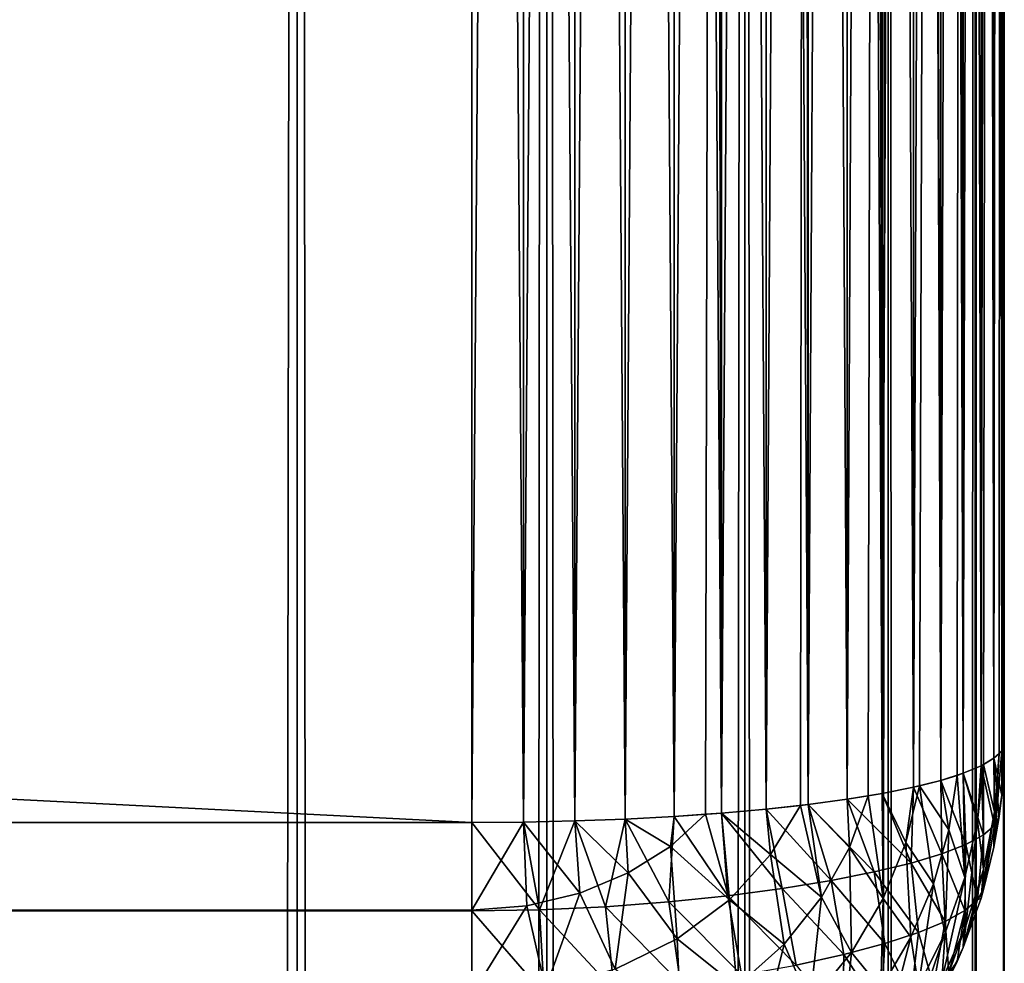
# Model space of a CAD drawing. Extents: x -265 to 265, y 0 to 1027.
# Tile 379 of 396: x 261.3 to 265, y 986.17 to 989.71. Entities that reach past the tile are written whole.
import ezdxf

# ---------------------------------------------------------------- set-up
doc = ezdxf.new("R2010")
doc.units = 0
doc.header["$LTSCALE"] = 65.185185
for name, color, linetype in [('1', 7, 'CONTINUOUS'), ('15', 7, 'CONTINUOUS'), ('17', 7, 'CONTINUOUS'), ('18', 7, 'CONTINUOUS'), ('19', 7, 'CONTINUOUS'), ('23', 7, 'CONTINUOUS'), ('247', 7, 'CONTINUOUS'), ('248', 7, 'CONTINUOUS'), ('4', 7, 'CONTINUOUS'), ('5', 7, 'CONTINUOUS'), ('7', 7, 'CONTINUOUS'), ('8', 7, 'CONTINUOUS')]:
    doc.layers.add(name, color=color, linetype=linetype)

msp = doc.modelspace()

# ---------------------------------------------------------------- linework, layer by layer
at = {"layer": '1', "color": 7, "linetype": 'CONTINUOUS'}
for points in [[(265, 987, 17), (265, 1013, 17), (265, 987, 23), (265, 987, 17)], [(265, 987, 23), (265, 1013, 17), (265, 1013, 23), (265, 987, 23)]]:
    msp.add_3dface(points, dxfattribs=at)
at = {"layer": '15', "color": 7, "linetype": 'CONTINUOUS'}
for points in [[(263, 1013.3, 25), (263, 986.7, 25), (263.1945, 986.7014, 24.9905), (263, 1013.3, 25)], [(263, 1013.3, 25), (263.1945, 986.7014, 24.9905), (263.1945, 1013.2986, 24.9905), (263, 1013.3, 25)], [(263.1945, 986.7014, 24.9905), (263.3875, 986.7057, 24.9621), (263.1945, 1013.2986, 24.9905), (263.1945, 986.7014, 24.9905)], [(263.1945, 1013.2986, 24.9905), (263.3875, 986.7057, 24.9621), (263.3875, 1013.2943, 24.9621), (263.1945, 1013.2986, 24.9905)], [(263.3875, 986.7057, 24.9621), (263.5768, 986.7127, 24.915), (263.3875, 1013.2943, 24.9621), (263.3875, 986.7057, 24.9621)], [(263.3875, 1013.2943, 24.9621), (263.5768, 986.7127, 24.915), (263.5768, 1013.2873, 24.915), (263.3875, 1013.2943, 24.9621)], [(263.5768, 986.7127, 24.915), (263.7608, 986.7226, 24.8497), (263.5768, 1013.2873, 24.915), (263.5768, 986.7127, 24.915)], [(263.5768, 1013.2873, 24.915), (263.7608, 986.7226, 24.8497), (263.7608, 1013.2774, 24.8497), (263.5768, 1013.2873, 24.915)], [(263.7608, 986.7226, 24.8497), (263.9377, 986.735, 24.7666), (263.7608, 1013.2774, 24.8497), (263.7608, 986.7226, 24.8497)], [(263.7608, 1013.2774, 24.8497), (263.9377, 986.735, 24.7666), (263.8774, 1013.2696, 24.7973), (263.7608, 1013.2774, 24.8497)], [(263.8774, 1013.2696, 24.7973), (263.9377, 986.735, 24.7666), (263.9377, 1013.265, 24.7666), (263.8774, 1013.2696, 24.7973)], [(263.9377, 986.735, 24.7666), (264.1058, 986.75, 24.6665), (263.9377, 1013.265, 24.7666), (263.9377, 986.735, 24.7666)], [(263.9377, 1013.265, 24.7666), (264.1058, 986.75, 24.6665), (264.1058, 1013.25, 24.6665), (263.9377, 1013.265, 24.7666)], [(264.1058, 986.75, 24.6665), (264.2635, 986.7675, 24.5503), (264.1058, 1013.25, 24.6665), (264.1058, 986.75, 24.6665)], [(264.1058, 1013.25, 24.6665), (264.2635, 986.7675, 24.5503), (264.2346, 1013.236, 24.5734), (264.1058, 1013.25, 24.6665)], [(264.2346, 1013.236, 24.5734), (264.2635, 986.7675, 24.5503), (264.2635, 1013.2325, 24.5503), (264.2346, 1013.236, 24.5734)], [(264.2635, 986.7675, 24.5503), (264.4093, 986.7871, 24.4191), (264.2635, 1013.2325, 24.5503), (264.2635, 986.7675, 24.5503)], [(264.2635, 1013.2325, 24.5503), (264.4093, 986.7871, 24.4191), (264.4093, 1013.2129, 24.4191), (264.2635, 1013.2325, 24.5503)], [(264.4093, 986.7871, 24.4191), (264.5417, 986.8089, 24.274), (264.4093, 1013.2129, 24.4191), (264.4093, 986.7871, 24.4191)], [(264.4093, 1013.2129, 24.4191), (264.5417, 986.8089, 24.274), (264.4889, 1013.2003, 24.3353), (264.4093, 1013.2129, 24.4191)], [(264.4889, 1013.2003, 24.3353), (264.5417, 986.8089, 24.274), (264.5417, 1013.1911, 24.274), (264.4889, 1013.2003, 24.3353)], [(264.5417, 986.8089, 24.274), (264.6594, 986.8325, 24.1164), (264.5417, 1013.1911, 24.274), (264.5417, 986.8089, 24.274)], [(264.5417, 1013.1911, 24.274), (264.6594, 986.8325, 24.1164), (264.6594, 1013.1675, 24.1164), (264.5417, 1013.1911, 24.274)], [(264.6594, 986.8325, 24.1164), (264.7611, 986.8578, 23.9478), (264.6594, 1013.1675, 24.1164), (264.6594, 986.8325, 24.1164)], [(264.6594, 1013.1675, 24.1164), (264.7611, 986.8578, 23.9478), (264.681, 1013.1625, 24.0837), (264.6594, 1013.1675, 24.1164)], [(264.681, 1013.1625, 24.0837), (264.7611, 986.8578, 23.9478), (264.7611, 1013.1422, 23.9478), (264.681, 1013.1625, 24.0837)], [(264.7611, 986.8578, 23.9478), (264.8459, 986.8845, 23.7698), (264.7611, 1013.1422, 23.9478), (264.7611, 986.8578, 23.9478)], [(264.7611, 1013.1422, 23.9478), (264.8459, 986.8845, 23.7698), (264.8232, 1013.1233, 23.8221), (264.7611, 1013.1422, 23.9478)], [(264.8232, 1013.1233, 23.8221), (264.8459, 986.8845, 23.7698), (264.8459, 1013.1155, 23.7698), (264.8232, 1013.1233, 23.8221)], [(264.8459, 986.8845, 23.7698), (264.9128, 986.9124, 23.5842), (264.8459, 1013.1155, 23.7698), (264.8459, 986.8845, 23.7698)], [(264.8459, 1013.1155, 23.7698), (264.9128, 986.9124, 23.5842), (264.9128, 1013.0876, 23.5842), (264.8459, 1013.1155, 23.7698)], [(264.9128, 986.9124, 23.5842), (264.9611, 986.9411, 23.3927), (264.9128, 1013.0876, 23.5842), (264.9128, 986.9124, 23.5842)], [(264.9128, 1013.0876, 23.5842), (264.9611, 986.9411, 23.3927), (264.9222, 1013.0828, 23.5523), (264.9128, 1013.0876, 23.5842)], [(264.9222, 1013.0828, 23.5523), (264.9611, 986.9411, 23.3927), (264.9611, 1013.0589, 23.3927), (264.9222, 1013.0828, 23.5523)], [(264.9611, 986.9411, 23.3927), (264.9902, 986.9704, 23.1973), (264.9611, 1013.0589, 23.3927), (264.9611, 986.9411, 23.3927)], [(264.9611, 1013.0589, 23.3927), (264.9902, 986.9704, 23.1973), (264.9807, 1013.0416, 23.2774), (264.9611, 1013.0589, 23.3927)], [(264.9807, 1013.0416, 23.2774), (264.9902, 986.9704, 23.1973), (264.9902, 1013.0296, 23.1973), (264.9807, 1013.0416, 23.2774)], [(265, 987, 23), (265, 1013, 23), (264.9902, 1013.0296, 23.1973), (265, 987, 23)], [(264.9902, 986.9704, 23.1973), (265, 987, 23), (264.9902, 1013.0296, 23.1973), (264.9902, 986.9704, 23.1973)]]:
    msp.add_3dface(points, dxfattribs=at)
at = {"layer": '17', "color": 7, "linetype": 'CONTINUOUS'}
for points in [[(263, 986.7, 15), (263, 1013.3, 15), (263.1945, 1013.2986, 15.0095), (263, 986.7, 15)], [(263.1945, 986.7014, 15.0095), (263, 986.7, 15), (263.1945, 1013.2986, 15.0095), (263.1945, 986.7014, 15.0095)], [(263.3875, 1013.2943, 15.0379), (263.1945, 986.7014, 15.0095), (263.1945, 1013.2986, 15.0095), (263.3875, 1013.2943, 15.0379)], [(263.3875, 986.7057, 15.0379), (263.1945, 986.7014, 15.0095), (263.3875, 1013.2943, 15.0379), (263.3875, 986.7057, 15.0379)], [(263.5768, 1013.2873, 15.085), (263.3875, 986.7057, 15.0379), (263.3875, 1013.2943, 15.0379), (263.5768, 1013.2873, 15.085)], [(263.5768, 986.7127, 15.085), (263.3875, 986.7057, 15.0379), (263.5768, 1013.2873, 15.085), (263.5768, 986.7127, 15.085)], [(263.7608, 1013.2774, 15.1503), (263.5768, 986.7127, 15.085), (263.5768, 1013.2873, 15.085), (263.7608, 1013.2774, 15.1503)], [(263.7608, 986.7226, 15.1503), (263.5768, 986.7127, 15.085), (263.7608, 1013.2774, 15.1503), (263.7608, 986.7226, 15.1503)], [(263.9377, 1013.265, 15.2334), (263.7608, 986.7226, 15.1503), (263.7608, 1013.2774, 15.1503), (263.9377, 1013.265, 15.2334)], [(263.8774, 986.7304, 15.2027), (263.7608, 986.7226, 15.1503), (263.9377, 1013.265, 15.2334), (263.8774, 986.7304, 15.2027)], [(263.9377, 986.735, 15.2334), (263.8774, 986.7304, 15.2027), (263.9377, 1013.265, 15.2334), (263.9377, 986.735, 15.2334)], [(264.1058, 1013.25, 15.3335), (263.9377, 986.735, 15.2334), (263.9377, 1013.265, 15.2334), (264.1058, 1013.25, 15.3335)], [(264.1058, 986.75, 15.3335), (263.9377, 986.735, 15.2334), (264.1058, 1013.25, 15.3335), (264.1058, 986.75, 15.3335)], [(264.2635, 1013.2325, 15.4497), (264.1058, 986.75, 15.3335), (264.1058, 1013.25, 15.3335), (264.2635, 1013.2325, 15.4497)], [(264.2346, 986.764, 15.4266), (264.1058, 986.75, 15.3335), (264.2635, 1013.2325, 15.4497), (264.2346, 986.764, 15.4266)], [(264.2635, 986.7675, 15.4497), (264.2346, 986.764, 15.4266), (264.2635, 1013.2325, 15.4497), (264.2635, 986.7675, 15.4497)], [(264.4093, 1013.2129, 15.5809), (264.2635, 986.7675, 15.4497), (264.2635, 1013.2325, 15.4497), (264.4093, 1013.2129, 15.5809)], [(264.4093, 986.7871, 15.5809), (264.2635, 986.7675, 15.4497), (264.4093, 1013.2129, 15.5809), (264.4093, 986.7871, 15.5809)], [(264.5417, 1013.1911, 15.726), (264.4093, 986.7871, 15.5809), (264.4093, 1013.2129, 15.5809), (264.5417, 1013.1911, 15.726)], [(264.4889, 986.7997, 15.6647), (264.4093, 986.7871, 15.5809), (264.5417, 1013.1911, 15.726), (264.4889, 986.7997, 15.6647)], [(264.5417, 986.8089, 15.726), (264.4889, 986.7997, 15.6647), (264.5417, 1013.1911, 15.726), (264.5417, 986.8089, 15.726)], [(264.6594, 1013.1675, 15.8836), (264.5417, 986.8089, 15.726), (264.5417, 1013.1911, 15.726), (264.6594, 1013.1675, 15.8836)], [(264.6594, 986.8325, 15.8836), (264.5417, 986.8089, 15.726), (264.6594, 1013.1675, 15.8836), (264.6594, 986.8325, 15.8836)], [(264.7611, 1013.1422, 16.0522), (264.6594, 986.8325, 15.8836), (264.6594, 1013.1675, 15.8836), (264.7611, 1013.1422, 16.0522)], [(264.681, 986.8375, 15.9163), (264.6594, 986.8325, 15.8836), (264.7611, 1013.1422, 16.0522), (264.681, 986.8375, 15.9163)], [(264.7611, 986.8578, 16.0522), (264.681, 986.8375, 15.9163), (264.7611, 1013.1422, 16.0522), (264.7611, 986.8578, 16.0522)], [(264.8459, 1013.1155, 16.2302), (264.7611, 986.8578, 16.0522), (264.7611, 1013.1422, 16.0522), (264.8459, 1013.1155, 16.2302)], [(264.8232, 986.8767, 16.1779), (264.7611, 986.8578, 16.0522), (264.8459, 1013.1155, 16.2302), (264.8232, 986.8767, 16.1779)], [(264.8459, 986.8845, 16.2302), (264.8232, 986.8767, 16.1779), (264.8459, 1013.1155, 16.2302), (264.8459, 986.8845, 16.2302)], [(264.9128, 1013.0876, 16.4158), (264.8459, 986.8845, 16.2302), (264.8459, 1013.1155, 16.2302), (264.9128, 1013.0876, 16.4158)], [(264.9128, 986.9124, 16.4158), (264.8459, 986.8845, 16.2302), (264.9128, 1013.0876, 16.4158), (264.9128, 986.9124, 16.4158)], [(264.9611, 1013.0589, 16.6073), (264.9128, 986.9124, 16.4158), (264.9128, 1013.0876, 16.4158), (264.9611, 1013.0589, 16.6073)], [(264.9222, 986.9172, 16.4477), (264.9128, 986.9124, 16.4158), (264.9611, 1013.0589, 16.6073), (264.9222, 986.9172, 16.4477)], [(264.9611, 986.9411, 16.6073), (264.9222, 986.9172, 16.4477), (264.9611, 1013.0589, 16.6073), (264.9611, 986.9411, 16.6073)], [(264.9902, 1013.0296, 16.8027), (264.9611, 986.9411, 16.6073), (264.9611, 1013.0589, 16.6073), (264.9902, 1013.0296, 16.8027)], [(264.9807, 986.9584, 16.7226), (264.9611, 986.9411, 16.6073), (264.9902, 1013.0296, 16.8027), (264.9807, 986.9584, 16.7226)], [(264.9902, 986.9704, 16.8027), (264.9807, 986.9584, 16.7226), (264.9902, 1013.0296, 16.8027), (264.9902, 986.9704, 16.8027)], [(265, 1013, 17), (264.9902, 986.9704, 16.8027), (264.9902, 1013.0296, 16.8027), (265, 1013, 17)], [(265, 1013, 17), (265, 987, 17), (264.9902, 986.9704, 16.8027), (265, 1013, 17)]]:
    msp.add_3dface(points, dxfattribs=at)
at = {"layer": '18', "color": 7, "linetype": 'CONTINUOUS'}
for points in [[(265, 987, 17), (265, 987, 23), (264.9902, 986.8027, 23.0296), (265, 987, 17)], [(264.9902, 986.8027, 16.9704), (265, 987, 17), (264.9902, 986.8027, 23.0296), (264.9902, 986.8027, 16.9704)], [(264.9611, 986.6073, 16.9411), (264.9902, 986.8027, 16.9704), (264.9611, 986.6073, 23.0589), (264.9611, 986.6073, 16.9411)], [(264.9611, 986.6073, 23.0589), (264.9902, 986.8027, 16.9704), (264.9807, 986.7226, 23.0416), (264.9611, 986.6073, 23.0589)], [(264.9807, 986.7226, 23.0416), (264.9902, 986.8027, 16.9704), (264.9902, 986.8027, 23.0296), (264.9807, 986.7226, 23.0416)], [(264.9128, 986.4158, 16.9124), (264.9611, 986.6073, 16.9411), (264.9128, 986.4158, 23.0876), (264.9128, 986.4158, 16.9124)], [(264.9128, 986.4158, 23.0876), (264.9611, 986.6073, 16.9411), (264.9222, 986.4477, 23.0828), (264.9128, 986.4158, 23.0876)], [(264.9222, 986.4477, 23.0828), (264.9611, 986.6073, 16.9411), (264.9611, 986.6073, 23.0589), (264.9222, 986.4477, 23.0828)], [(264.8459, 986.2302, 16.8845), (264.9128, 986.4158, 16.9124), (264.8459, 986.2302, 23.1155), (264.8459, 986.2302, 16.8845)], [(264.8459, 986.2302, 23.1155), (264.9128, 986.4158, 16.9124), (264.9128, 986.4158, 23.0876), (264.8459, 986.2302, 23.1155)], [(264.7611, 986.0522, 16.8578), (264.8459, 986.2302, 16.8845), (264.7611, 986.0522, 23.1422), (264.7611, 986.0522, 16.8578)], [(264.7611, 986.0522, 23.1422), (264.8459, 986.2302, 16.8845), (264.8232, 986.1779, 23.1233), (264.7611, 986.0522, 23.1422)], [(264.8232, 986.1779, 23.1233), (264.8459, 986.2302, 16.8845), (264.8459, 986.2302, 23.1155), (264.8232, 986.1779, 23.1233)]]:
    msp.add_3dface(points, dxfattribs=at)
at = {"layer": '19', "color": 7, "linetype": 'CONTINUOUS'}
for points in [[(264.9902, 986.9704, 16.8027), (265, 987, 17), (264.9902, 986.8027, 16.9704), (264.9902, 986.9704, 16.8027)], [(264.9807, 986.9584, 16.7226), (264.9902, 986.9704, 16.8027), (264.9611, 986.6073, 16.9411), (264.9807, 986.9584, 16.7226)], [(264.9902, 986.9704, 16.8027), (264.9902, 986.8027, 16.9704), (264.9611, 986.6073, 16.9411), (264.9902, 986.9704, 16.8027)], [(264.9611, 986.9411, 16.6073), (264.9807, 986.9584, 16.7226), (264.9637, 986.7401, 16.6881), (264.9611, 986.9411, 16.6073)], [(264.9807, 986.9584, 16.7226), (264.9611, 986.6073, 16.9411), (264.9637, 986.7401, 16.6881), (264.9807, 986.9584, 16.7226)], [(264.8459, 986.8845, 16.2302), (264.9128, 986.9124, 16.4158), (264.8992, 986.7046, 16.4094), (264.8459, 986.8845, 16.2302)], [(264.9128, 986.9124, 16.4158), (264.9222, 986.9172, 16.4477), (264.8992, 986.7046, 16.4094), (264.9128, 986.9124, 16.4158)], [(264.9222, 986.9172, 16.4477), (264.9222, 986.5236, 16.6529), (264.8992, 986.7046, 16.4094), (264.9222, 986.9172, 16.4477)], [(264.9222, 986.9172, 16.4477), (264.9611, 986.9411, 16.6073), (264.9637, 986.7401, 16.6881), (264.9222, 986.9172, 16.4477)], [(264.9222, 986.9172, 16.4477), (264.9637, 986.7401, 16.6881), (264.9222, 986.5236, 16.6529), (264.9222, 986.9172, 16.4477)], [(264.7611, 986.8578, 16.0522), (264.8232, 986.8767, 16.1779), (264.7915, 986.6723, 16.1341), (264.7611, 986.8578, 16.0522)], [(264.8232, 986.8767, 16.1779), (264.8512, 986.4931, 16.3695), (264.7915, 986.6723, 16.1341), (264.8232, 986.8767, 16.1779)], [(264.8232, 986.8767, 16.1779), (264.8459, 986.8845, 16.2302), (264.8512, 986.4931, 16.3695), (264.8232, 986.8767, 16.1779)], [(264.8459, 986.8845, 16.2302), (264.8992, 986.7046, 16.4094), (264.8512, 986.4931, 16.3695), (264.8459, 986.8845, 16.2302)], [(264.6594, 986.8325, 15.8836), (264.681, 986.8375, 15.9163), (264.63, 986.6247, 15.8604), (264.6594, 986.8325, 15.8836)], [(264.681, 986.8375, 15.9163), (264.7337, 986.4692, 16.0879), (264.63, 986.6247, 15.8604), (264.681, 986.8375, 15.9163)], [(264.681, 986.8375, 15.9163), (264.7611, 986.8578, 16.0522), (264.7915, 986.6723, 16.1341), (264.681, 986.8375, 15.9163)], [(264.681, 986.8375, 15.9163), (264.7915, 986.6723, 16.1341), (264.7337, 986.4692, 16.0879), (264.681, 986.8375, 15.9163)], [(264.4093, 986.7871, 15.5809), (264.4889, 986.7997, 15.6647), (264.4184, 986.6064, 15.603), (264.4093, 986.7871, 15.5809)], [(264.4889, 986.7997, 15.6647), (264.5456, 986.4147, 15.8016), (264.4184, 986.6064, 15.603), (264.4889, 986.7997, 15.6647)], [(264.4889, 986.7997, 15.6647), (264.5417, 986.8089, 15.726), (264.5456, 986.4147, 15.8016), (264.4889, 986.7997, 15.6647)], [(264.5417, 986.8089, 15.726), (264.6594, 986.8325, 15.8836), (264.63, 986.6247, 15.8604), (264.5417, 986.8089, 15.726)], [(264.5417, 986.8089, 15.726), (264.63, 986.6247, 15.8604), (264.5456, 986.4147, 15.8016), (264.5417, 986.8089, 15.726)], [(264.1058, 986.75, 15.3335), (264.2346, 986.764, 15.4266), (264.1224, 986.5791, 15.3549), (264.1058, 986.75, 15.3335)], [(264.2346, 986.764, 15.4266), (264.3134, 986.4194, 15.5395), (264.1224, 986.5791, 15.3549), (264.2346, 986.764, 15.4266)], [(264.2346, 986.764, 15.4266), (264.2635, 986.7675, 15.4497), (264.3134, 986.4194, 15.5395), (264.2346, 986.764, 15.4266)], [(264.2635, 986.7675, 15.4497), (264.4093, 986.7871, 15.5809), (264.4184, 986.6064, 15.603), (264.2635, 986.7675, 15.4497)], [(264.2635, 986.7675, 15.4497), (264.4184, 986.6064, 15.603), (264.3134, 986.4194, 15.5395), (264.2635, 986.7675, 15.4497)], [(263.7608, 986.7226, 15.1503), (263.8774, 986.7304, 15.2027), (263.746, 986.6101, 15.1482), (263.7608, 986.7226, 15.1503)], [(263.8774, 986.7304, 15.2027), (263.9678, 986.4095, 15.2855), (263.746, 986.6101, 15.1482), (263.8774, 986.7304, 15.2027)], [(263.8774, 986.7304, 15.2027), (263.9377, 986.735, 15.2334), (263.9678, 986.4095, 15.2855), (263.8774, 986.7304, 15.2027)], [(263.9377, 986.735, 15.2334), (264.1058, 986.75, 15.3335), (264.1224, 986.5791, 15.3549), (263.9377, 986.735, 15.2334)], [(263.9377, 986.735, 15.2334), (264.1224, 986.5791, 15.3549), (263.9678, 986.4095, 15.2855), (263.9377, 986.735, 15.2334)], [(264.9611, 986.6073, 16.9411), (264.9128, 986.4158, 16.9124), (264.9637, 986.7401, 16.6881), (264.9611, 986.6073, 16.9411)], [(264.9637, 986.7401, 16.6881), (264.9128, 986.4158, 16.9124), (264.9222, 986.5236, 16.6529), (264.9637, 986.7401, 16.6881)], [(263, 986.3703, 15.0323), (263, 986.7, 15), (263.1945, 986.7014, 15.0095), (263, 986.3703, 15.0323)], [(263, 986.3703, 15.0323), (263.1945, 986.7014, 15.0095), (263.2074, 986.3866, 15.0403), (263, 986.3703, 15.0323)], [(263.1945, 986.7014, 15.0095), (263.3875, 986.7057, 15.0379), (263.4057, 986.4344, 15.0638), (263.1945, 986.7014, 15.0095)], [(263.1945, 986.7014, 15.0095), (263.4057, 986.4344, 15.0638), (263.2074, 986.3866, 15.0403), (263.1945, 986.7014, 15.0095)], [(263.3875, 986.7057, 15.0379), (263.5768, 986.7127, 15.085), (263.5873, 986.5104, 15.1007), (263.3875, 986.7057, 15.0379)], [(263.3875, 986.7057, 15.0379), (263.5873, 986.5104, 15.1007), (263.4057, 986.4344, 15.0638), (263.3875, 986.7057, 15.0379)], [(263.5768, 986.7127, 15.085), (263.7608, 986.7226, 15.1503), (263.746, 986.6101, 15.1482), (263.5768, 986.7127, 15.085)], [(263.5768, 986.7127, 15.085), (263.746, 986.6101, 15.1482), (263.5873, 986.5104, 15.1007), (263.5768, 986.7127, 15.085)], [(264.8992, 986.7046, 16.4094), (264.8561, 986.3113, 16.6175), (264.8512, 986.4931, 16.3695), (264.8992, 986.7046, 16.4094)], [(264.9222, 986.5236, 16.6529), (264.8561, 986.3113, 16.6175), (264.8992, 986.7046, 16.4094), (264.9222, 986.5236, 16.6529)], [(264.7915, 986.6723, 16.1341), (264.7774, 986.2852, 16.3285), (264.7337, 986.4692, 16.0879), (264.7915, 986.6723, 16.1341)], [(264.8512, 986.4931, 16.3695), (264.7774, 986.2852, 16.3285), (264.7915, 986.6723, 16.1341), (264.8512, 986.4931, 16.3695)], [(264.63, 986.6247, 15.8604), (264.6488, 986.2696, 16.04), (264.5456, 986.4147, 15.8016), (264.63, 986.6247, 15.8604)], [(264.7337, 986.4692, 16.0879), (264.6488, 986.2696, 16.04), (264.63, 986.6247, 15.8604), (264.7337, 986.4692, 16.0879)], [(263.746, 986.6101, 15.1482), (263.772, 986.263, 15.2231), (263.5873, 986.5104, 15.1007), (263.746, 986.6101, 15.1482)], [(263.9678, 986.4095, 15.2855), (263.772, 986.263, 15.2231), (263.746, 986.6101, 15.1482), (263.9678, 986.4095, 15.2855)], [(264.1224, 986.5791, 15.3549), (264.1729, 986.2431, 15.4766), (263.9678, 986.4095, 15.2855), (264.1224, 986.5791, 15.3549)], [(264.3134, 986.4194, 15.5395), (264.1729, 986.2431, 15.4766), (264.1224, 986.5791, 15.3549), (264.3134, 986.4194, 15.5395)], [(264.4184, 986.6064, 15.603), (264.4259, 986.2118, 15.7414), (264.3134, 986.4194, 15.5395), (264.4184, 986.6064, 15.603)], [(264.5456, 986.4147, 15.8016), (264.4259, 986.2118, 15.7414), (264.4184, 986.6064, 15.603), (264.5456, 986.4147, 15.8016)], [(263.5873, 986.5104, 15.1007), (263.539, 986.1489, 15.173), (263.4057, 986.4344, 15.0638), (263.5873, 986.5104, 15.1007)], [(263.772, 986.263, 15.2231), (263.539, 986.1489, 15.173), (263.5873, 986.5104, 15.1007), (263.772, 986.263, 15.2231)], [(264.9128, 986.4158, 16.9124), (264.8459, 986.2302, 16.8845), (264.9222, 986.5236, 16.6529), (264.9128, 986.4158, 16.9124)], [(264.9222, 986.5236, 16.6529), (264.8459, 986.2302, 16.8845), (264.8561, 986.3113, 16.6175), (264.9222, 986.5236, 16.6529)], [(264.7337, 986.4692, 16.0879), (264.6775, 986.0836, 16.2868), (264.6488, 986.2696, 16.04), (264.7337, 986.4692, 16.0879)], [(264.7774, 986.2852, 16.3285), (264.6775, 986.0836, 16.2868), (264.7337, 986.4692, 16.0879), (264.7774, 986.2852, 16.3285)], [(264.8561, 986.3113, 16.6175), (264.7653, 986.1059, 16.5823), (264.8512, 986.4931, 16.3695), (264.8561, 986.3113, 16.6175)], [(264.8512, 986.4931, 16.3695), (264.7653, 986.1059, 16.5823), (264.7774, 986.2852, 16.3285), (264.8512, 986.4931, 16.3695)], [(263.4057, 986.4344, 15.0638), (263.2774, 986.076, 15.1402), (263.2074, 986.3866, 15.0403), (263.4057, 986.4344, 15.0638)], [(263.539, 986.1489, 15.173), (263.2774, 986.076, 15.1402), (263.4057, 986.4344, 15.0638), (263.539, 986.1489, 15.173)], [(263.9678, 986.4095, 15.2855), (263.9962, 986.0837, 15.417), (263.772, 986.263, 15.2231), (263.9678, 986.4095, 15.2855)], [(264.1729, 986.2431, 15.4766), (263.9962, 986.0837, 15.417), (263.9678, 986.4095, 15.2855), (264.1729, 986.2431, 15.4766)], [(264.3134, 986.4194, 15.5395), (264.2695, 986.0214, 15.6816), (264.1729, 986.2431, 15.4766), (264.3134, 986.4194, 15.5395)], [(264.4259, 986.2118, 15.7414), (264.2695, 986.0214, 15.6816), (264.3134, 986.4194, 15.5395), (264.4259, 986.2118, 15.7414)], [(264.5456, 986.4147, 15.8016), (264.5358, 986.077, 15.9912), (264.4259, 986.2118, 15.7414), (264.5456, 986.4147, 15.8016)], [(264.6488, 986.2696, 16.04), (264.5358, 986.077, 15.9912), (264.5456, 986.4147, 15.8016), (264.6488, 986.2696, 16.04)], [(263, 986.051, 15.1288), (263, 986.3703, 15.0323), (263.2074, 986.3866, 15.0403), (263, 986.051, 15.1288)], [(263.2774, 986.076, 15.1402), (263, 986.051, 15.1288), (263.2074, 986.3866, 15.0403), (263.2774, 986.076, 15.1402)], [(264.7653, 986.1059, 16.5823), (264.6503, 985.9101, 16.5475), (264.7774, 986.2852, 16.3285), (264.7653, 986.1059, 16.5823)], [(264.7774, 986.2852, 16.3285), (264.6503, 985.9101, 16.5475), (264.6775, 986.0836, 16.2868), (264.7774, 986.2852, 16.3285)], [(264.8459, 986.2302, 16.8845), (264.7611, 986.0522, 16.8578), (264.8561, 986.3113, 16.6175), (264.8459, 986.2302, 16.8845)], [(264.8561, 986.3113, 16.6175), (264.7611, 986.0522, 16.8578), (264.7653, 986.1059, 16.5823), (264.8561, 986.3113, 16.6175)], [(263.772, 986.263, 15.2231), (263.7849, 985.9484, 15.3642), (263.539, 986.1489, 15.173), (263.772, 986.263, 15.2231)], [(263.9962, 986.0837, 15.417), (263.7849, 985.9484, 15.3642), (263.772, 986.263, 15.2231), (263.9962, 986.0837, 15.417)], [(264.6488, 986.2696, 16.04), (264.551, 985.8916, 16.245), (264.5358, 986.077, 15.9912), (264.6488, 986.2696, 16.04)], [(264.6775, 986.0836, 16.2868), (264.551, 985.8916, 16.245), (264.6488, 986.2696, 16.04), (264.6775, 986.0836, 16.2868)], [(264.1729, 986.2431, 15.4766), (264.0759, 985.8498, 15.6245), (263.9962, 986.0837, 15.417), (264.1729, 986.2431, 15.4766)], [(264.2695, 986.0214, 15.6816), (264.0759, 985.8498, 15.6245), (264.1729, 986.2431, 15.4766), (264.2695, 986.0214, 15.6816)], [(264.4259, 986.2118, 15.7414), (264.3939, 985.895, 15.9424), (264.2695, 986.0214, 15.6816), (264.4259, 986.2118, 15.7414)], [(264.5358, 986.077, 15.9912), (264.3939, 985.895, 15.9424), (264.4259, 986.2118, 15.7414), (264.5358, 986.077, 15.9912)]]:
    msp.add_3dface(points, dxfattribs=at)
at = {"layer": '23', "color": 7, "linetype": 'CONTINUOUS'}
for points in [[(264.9902, 986.8027, 23.0296), (265, 987, 23), (264.9902, 986.9704, 23.1973), (264.9902, 986.8027, 23.0296)], [(264.9902, 986.8027, 23.0296), (264.9902, 986.9704, 23.1973), (264.9611, 986.9411, 23.3927), (264.9902, 986.8027, 23.0296)], [(264.9128, 986.9124, 23.5842), (264.8459, 986.8845, 23.7698), (264.9222, 986.6529, 23.4764), (264.9128, 986.9124, 23.5842)], [(264.9611, 986.9411, 23.3927), (264.9128, 986.9124, 23.5842), (264.9637, 986.6881, 23.2599), (264.9611, 986.9411, 23.3927)], [(264.9637, 986.6881, 23.2599), (264.9128, 986.9124, 23.5842), (264.9222, 986.6529, 23.4764), (264.9637, 986.6881, 23.2599)], [(264.9807, 986.7226, 23.0416), (264.9902, 986.8027, 23.0296), (264.9611, 986.9411, 23.3927), (264.9807, 986.7226, 23.0416)], [(264.9807, 986.7226, 23.0416), (264.9611, 986.9411, 23.3927), (264.9637, 986.6881, 23.2599), (264.9807, 986.7226, 23.0416)], [(264.8459, 986.8845, 23.7698), (264.7611, 986.8578, 23.9478), (264.8561, 986.6175, 23.6887), (264.8459, 986.8845, 23.7698)], [(264.9222, 986.6529, 23.4764), (264.8459, 986.8845, 23.7698), (264.8561, 986.6175, 23.6887), (264.9222, 986.6529, 23.4764)], [(264.7611, 986.8578, 23.9478), (264.6594, 986.8325, 24.1164), (264.7653, 986.5823, 23.8941), (264.7611, 986.8578, 23.9478)], [(264.8561, 986.6175, 23.6887), (264.7611, 986.8578, 23.9478), (264.7653, 986.5823, 23.8941), (264.8561, 986.6175, 23.6887)], [(264.5417, 986.8089, 24.274), (264.4093, 986.7871, 24.4191), (264.6503, 986.5475, 24.0899), (264.5417, 986.8089, 24.274)], [(264.6594, 986.8325, 24.1164), (264.5417, 986.8089, 24.274), (264.6503, 986.5475, 24.0899), (264.6594, 986.8325, 24.1164)], [(264.7653, 986.5823, 23.8941), (264.6594, 986.8325, 24.1164), (264.6503, 986.5475, 24.0899), (264.7653, 986.5823, 23.8941)], [(264.2635, 986.7675, 24.5503), (264.1058, 986.75, 24.6665), (264.3498, 986.4815, 24.4418), (264.2635, 986.7675, 24.5503)], [(264.4093, 986.7871, 24.4191), (264.2635, 986.7675, 24.5503), (264.5116, 986.5138, 24.2734), (264.4093, 986.7871, 24.4191)], [(264.5116, 986.5138, 24.2734), (264.2635, 986.7675, 24.5503), (264.3498, 986.4815, 24.4418), (264.5116, 986.5138, 24.2734)], [(264.6503, 986.5475, 24.0899), (264.4093, 986.7871, 24.4191), (264.5116, 986.5138, 24.2734), (264.6503, 986.5475, 24.0899)], [(263.9377, 986.735, 24.7666), (263.7608, 986.7226, 24.8497), (263.962, 986.4242, 24.7211), (263.9377, 986.735, 24.7666)], [(264.1058, 986.75, 24.6665), (263.9377, 986.735, 24.7666), (264.1661, 986.4513, 24.592), (264.1058, 986.75, 24.6665)], [(264.1661, 986.4513, 24.592), (263.9377, 986.735, 24.7666), (263.962, 986.4242, 24.7211), (264.1661, 986.4513, 24.592)], [(264.3498, 986.4815, 24.4418), (264.1058, 986.75, 24.6665), (264.1661, 986.4513, 24.592), (264.3498, 986.4815, 24.4418)], [(263.1945, 986.7014, 24.9905), (263, 986.7, 25), (263.2541, 986.3722, 24.9512), (263.1945, 986.7014, 24.9905)], [(263, 986.7, 25), (263, 986.3683, 24.9673), (263.2541, 986.3722, 24.9512), (263, 986.7, 25)], [(263.3875, 986.7057, 24.9621), (263.1945, 986.7014, 24.9905), (263.2541, 986.3722, 24.9512), (263.3875, 986.7057, 24.9621)], [(263.5024, 986.3834, 24.9034), (263.3875, 986.7057, 24.9621), (263.2541, 986.3722, 24.9512), (263.5024, 986.3834, 24.9034)], [(263.5768, 986.7127, 24.915), (263.3875, 986.7057, 24.9621), (263.5024, 986.3834, 24.9034), (263.5768, 986.7127, 24.915)], [(263.7398, 986.4012, 24.8259), (263.5768, 986.7127, 24.915), (263.5024, 986.3834, 24.9034), (263.7398, 986.4012, 24.8259)], [(263.7608, 986.7226, 24.8497), (263.5768, 986.7127, 24.915), (263.7398, 986.4012, 24.8259), (263.7608, 986.7226, 24.8497)], [(263.962, 986.4242, 24.7211), (263.7608, 986.7226, 24.8497), (263.7398, 986.4012, 24.8259), (263.962, 986.4242, 24.7211)], [(264.9222, 986.4477, 23.0828), (264.9611, 986.6073, 23.0589), (264.9637, 986.6881, 23.2599), (264.9222, 986.4477, 23.0828)], [(264.9222, 986.4477, 23.0828), (264.9637, 986.6881, 23.2599), (264.9222, 986.6529, 23.4764), (264.9222, 986.4477, 23.0828)], [(264.9611, 986.6073, 23.0589), (264.9807, 986.7226, 23.0416), (264.9637, 986.6881, 23.2599), (264.9611, 986.6073, 23.0589)], [(264.9222, 986.6529, 23.4764), (264.8561, 986.6175, 23.6887), (264.8992, 986.4094, 23.2954), (264.9222, 986.6529, 23.4764)], [(264.9222, 986.4477, 23.0828), (264.9222, 986.6529, 23.4764), (264.8992, 986.4094, 23.2954), (264.9222, 986.4477, 23.0828)], [(264.8561, 986.6175, 23.6887), (264.7653, 986.5823, 23.8941), (264.8512, 986.3695, 23.5069), (264.8561, 986.6175, 23.6887)], [(264.8992, 986.4094, 23.2954), (264.8561, 986.6175, 23.6887), (264.8512, 986.3695, 23.5069), (264.8992, 986.4094, 23.2954)], [(264.7653, 986.5823, 23.8941), (264.6503, 986.5475, 24.0899), (264.7774, 986.3285, 23.7148), (264.7653, 986.5823, 23.8941)], [(264.8512, 986.3695, 23.5069), (264.7653, 986.5823, 23.8941), (264.7774, 986.3285, 23.7148), (264.8512, 986.3695, 23.5069)], [(264.6503, 986.5475, 24.0899), (264.5116, 986.5138, 24.2734), (264.6775, 986.2868, 23.9164), (264.6503, 986.5475, 24.0899)], [(264.7774, 986.3285, 23.7148), (264.6503, 986.5475, 24.0899), (264.6775, 986.2868, 23.9164), (264.7774, 986.3285, 23.7148)], [(264.5116, 986.5138, 24.2734), (264.3498, 986.4815, 24.4418), (264.551, 986.245, 24.1084), (264.5116, 986.5138, 24.2734)], [(264.6775, 986.2868, 23.9164), (264.5116, 986.5138, 24.2734), (264.551, 986.245, 24.1084), (264.6775, 986.2868, 23.9164)], [(264.3498, 986.4815, 24.4418), (264.1661, 986.4513, 24.592), (264.3978, 986.2037, 24.2877), (264.3498, 986.4815, 24.4418)], [(264.551, 986.245, 24.1084), (264.3498, 986.4815, 24.4418), (264.3978, 986.2037, 24.2877), (264.551, 986.245, 24.1084)], [(264.1661, 986.4513, 24.592), (263.962, 986.4242, 24.7211), (264.2181, 986.1641, 24.4504), (264.1661, 986.4513, 24.592)], [(264.3978, 986.2037, 24.2877), (264.1661, 986.4513, 24.592), (264.2181, 986.1641, 24.4504), (264.3978, 986.2037, 24.2877)], [(264.9128, 986.4158, 23.0876), (264.9222, 986.4477, 23.0828), (264.8992, 986.4094, 23.2954), (264.9128, 986.4158, 23.0876)], [(263.7398, 986.4012, 24.8259), (263.5024, 986.3834, 24.9034), (263.7842, 986.0956, 24.7096), (263.7398, 986.4012, 24.8259)], [(263.962, 986.4242, 24.7211), (263.7398, 986.4012, 24.8259), (264.0129, 986.1274, 24.5925), (263.962, 986.4242, 24.7211)], [(264.0129, 986.1274, 24.5925), (263.7398, 986.4012, 24.8259), (263.7842, 986.0956, 24.7096), (264.0129, 986.1274, 24.5925)], [(264.2181, 986.1641, 24.4504), (263.962, 986.4242, 24.7211), (264.0129, 986.1274, 24.5925), (264.2181, 986.1641, 24.4504)], [(264.8459, 986.2302, 23.1155), (264.9128, 986.4158, 23.0876), (264.8992, 986.4094, 23.2954), (264.8459, 986.2302, 23.1155)], [(264.8459, 986.2302, 23.1155), (264.8992, 986.4094, 23.2954), (264.8512, 986.3695, 23.5069), (264.8459, 986.2302, 23.1155)], [(263.2541, 986.3722, 24.9512), (263, 986.3683, 24.9673), (263.2717, 986.0547, 24.852), (263.2541, 986.3722, 24.9512)], [(263, 986.3683, 24.9673), (263, 986.0491, 24.8705), (263.2717, 986.0547, 24.852), (263, 986.3683, 24.9673)], [(263.5024, 986.3834, 24.9034), (263.2541, 986.3722, 24.9512), (263.5354, 986.0707, 24.7974), (263.5024, 986.3834, 24.9034)], [(263.5354, 986.0707, 24.7974), (263.2541, 986.3722, 24.9512), (263.2717, 986.0547, 24.852), (263.5354, 986.0707, 24.7974)], [(263.7842, 986.0956, 24.7096), (263.5024, 986.3834, 24.9034), (263.5354, 986.0707, 24.7974), (263.7842, 986.0956, 24.7096)], [(264.8512, 986.3695, 23.5069), (264.7774, 986.3285, 23.7148), (264.7915, 986.1341, 23.3277), (264.8512, 986.3695, 23.5069)], [(264.8232, 986.1779, 23.1233), (264.8512, 986.3695, 23.5069), (264.7915, 986.1341, 23.3277), (264.8232, 986.1779, 23.1233)], [(264.8232, 986.1779, 23.1233), (264.8459, 986.2302, 23.1155), (264.8512, 986.3695, 23.5069), (264.8232, 986.1779, 23.1233)], [(264.7774, 986.3285, 23.7148), (264.6775, 986.2868, 23.9164), (264.7337, 986.0879, 23.5308), (264.7774, 986.3285, 23.7148)], [(264.7915, 986.1341, 23.3277), (264.7774, 986.3285, 23.7148), (264.7337, 986.0879, 23.5308), (264.7915, 986.1341, 23.3277)], [(264.6775, 986.2868, 23.9164), (264.551, 986.245, 24.1084), (264.6488, 986.04, 23.7304), (264.6775, 986.2868, 23.9164)], [(264.7337, 986.0879, 23.5308), (264.6775, 986.2868, 23.9164), (264.6488, 986.04, 23.7304), (264.7337, 986.0879, 23.5308)], [(264.551, 986.245, 24.1084), (264.3978, 986.2037, 24.2877), (264.5358, 985.9912, 23.923), (264.551, 986.245, 24.1084)], [(264.6488, 986.04, 23.7304), (264.551, 986.245, 24.1084), (264.5358, 985.9912, 23.923), (264.6488, 986.04, 23.7304)], [(264.3978, 986.2037, 24.2877), (264.2181, 986.1641, 24.4504), (264.3939, 985.9424, 24.105), (264.3978, 986.2037, 24.2877)], [(264.5358, 985.9912, 23.923), (264.3978, 986.2037, 24.2877), (264.3939, 985.9424, 24.105), (264.5358, 985.9912, 23.923)], [(264.7611, 986.0522, 23.1422), (264.8232, 986.1779, 23.1233), (264.7915, 986.1341, 23.3277), (264.7611, 986.0522, 23.1422)]]:
    msp.add_3dface(points, dxfattribs=at)
at = {"layer": '247', "color": 7, "linetype": 'CONTINUOUS'}
for points in [[(261.2277, 1, 9.9468), (262.3448, 1, 8.521), (261.2277, 1019, 9.9468), (261.2277, 1, 9.9468)], [(261.2277, 1019, 9.9468), (262.3448, 1, 8.521), (262.3448, 1019, 8.521), (261.2277, 1019, 9.9468)], [(262.3448, 1, 8.521), (263.2818, 1, 6.9708), (262.3448, 1019, 8.521), (262.3448, 1, 8.521)], [(262.3448, 1019, 8.521), (263.2818, 1, 6.9708), (263.2818, 1019, 6.9708), (262.3448, 1019, 8.521)], [(263.2818, 1, 6.9708), (264.0252, 1, 5.3191), (263.2818, 1019, 6.9708), (263.2818, 1, 6.9708)], [(263.2818, 1019, 6.9708), (264.0252, 1, 5.3191), (264.0252, 1019, 5.3191), (263.2818, 1019, 6.9708)], [(264.0252, 1, 5.3191), (264.5641, 1, 3.5897), (264.0252, 1019, 5.3191), (264.0252, 1, 5.3191)], [(264.0252, 1019, 5.3191), (264.5641, 1, 3.5897), (264.5641, 1019, 3.5897), (264.0252, 1019, 5.3191)], [(264.5641, 1, 3.5897), (264.8906, 1, 1.8081), (264.5641, 1019, 3.5897), (264.5641, 1, 3.5897)], [(264.5641, 1019, 3.5897), (264.8906, 1, 1.8081), (264.8906, 1019, 1.8081), (264.5641, 1019, 3.5897)], [(264.8906, 1, 1.8081), (265, 1), (264.8906, 1019, 1.8081), (264.8906, 1, 1.8081)], [(264.8906, 1019, 1.8081), (265, 1), (265, 1019), (264.8906, 1019, 1.8081)]]:
    msp.add_3dface(points, dxfattribs=at)
at = {"layer": '248', "color": 7, "linetype": 'CONTINUOUS'}
for points in [[(262.3448, 1, -8.521), (261.2277, 1, -9.9468), (262.3448, 1019, -8.521), (262.3448, 1, -8.521)], [(262.3448, 1019, -8.521), (261.2277, 1, -9.9468), (261.2277, 1019, -9.9468), (262.3448, 1019, -8.521)], [(263.2818, 1, -6.9708), (262.3448, 1, -8.521), (263.2818, 1019, -6.9708), (263.2818, 1, -6.9708)], [(263.2818, 1019, -6.9708), (262.3448, 1, -8.521), (262.3448, 1019, -8.521), (263.2818, 1019, -6.9708)], [(264.0252, 1, -5.3191), (263.2818, 1, -6.9708), (264.0252, 1019, -5.3191), (264.0252, 1, -5.3191)], [(264.0252, 1019, -5.3191), (263.2818, 1, -6.9708), (263.2818, 1019, -6.9708), (264.0252, 1019, -5.3191)], [(264.5641, 1, -3.5897), (264.0252, 1, -5.3191), (264.5641, 1019, -3.5897), (264.5641, 1, -3.5897)], [(264.5641, 1019, -3.5897), (264.0252, 1, -5.3191), (264.0252, 1019, -5.3191), (264.5641, 1019, -3.5897)], [(264.8906, 1, -1.8081), (264.5641, 1, -3.5897), (264.8906, 1019, -1.8081), (264.8906, 1, -1.8081)], [(264.8906, 1019, -1.8081), (264.5641, 1, -3.5897), (264.5641, 1019, -3.5897), (264.8906, 1019, -1.8081)], [(265, 1019), (265, 1), (264.8906, 1, -1.8081), (265, 1019)], [(265, 1019), (264.8906, 1, -1.8081), (264.8906, 1019, -1.8081), (265, 1019)]]:
    msp.add_3dface(points, dxfattribs=at)
at = {"layer": '4', "color": 7, "linetype": 'CONTINUOUS'}
for points in [[(-263, 1013.3, 15), (263, 1013.3, 15), (-263, 986.7, 15), (-263, 1013.3, 15)], [(-263, 986.7, 15), (263, 1013.3, 15), (263, 986.7, 15), (-263, 986.7, 15)]]:
    msp.add_3dface(points, dxfattribs=at)
at = {"layer": '5', "color": 7, "linetype": 'CONTINUOUS'}
for points in [[(-263, 986.7, 15), (263, 986.7, 15), (263, 986.3703, 15.0323), (-263, 986.7, 15)], [(-263, 986.3683, 15.0327), (-263, 986.7, 15), (263, 986.3703, 15.0323), (-263, 986.3683, 15.0327)], [(263, 986.051, 15.1288), (-263, 986.3683, 15.0327), (263, 986.3703, 15.0323), (263, 986.051, 15.1288)], [(-263, 986.0491, 15.1295), (-263, 986.3683, 15.0327), (263, 986.051, 15.1288), (-263, 986.0491, 15.1295)]]:
    msp.add_3dface(points, dxfattribs=at)
at = {"layer": '7', "color": 7, "linetype": 'CONTINUOUS'}
for points in [[(-263, 986.7, 25), (-263, 986.3703, 24.9677), (263, 986.7, 25), (-263, 986.7, 25)], [(263, 986.7, 25), (-263, 986.3703, 24.9677), (263, 986.3683, 24.9673), (263, 986.7, 25)], [(-263, 986.3703, 24.9677), (-263, 986.051, 24.8712), (263, 986.3683, 24.9673), (-263, 986.3703, 24.9677)], [(263, 986.3683, 24.9673), (-263, 986.051, 24.8712), (263, 986.0491, 24.8705), (263, 986.3683, 24.9673)]]:
    msp.add_3dface(points, dxfattribs=at)
at = {"layer": '8', "color": 7, "linetype": 'CONTINUOUS'}
for points in [[(-263, 986.7, 25), (263, 986.7, 25), (-263, 1013.3, 25), (-263, 986.7, 25)], [(-263, 1013.3, 25), (263, 986.7, 25), (263, 1013.3, 25), (-263, 1013.3, 25)]]:
    msp.add_3dface(points, dxfattribs=at)

doc.saveas('drawing.dxf')
